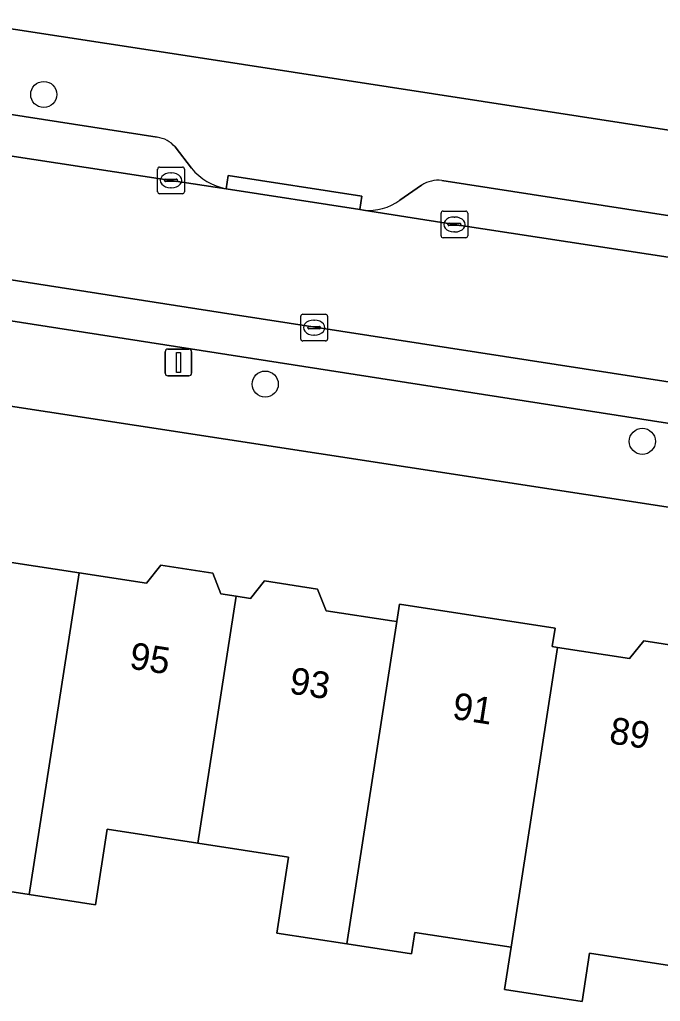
# Model space of a CAD drawing. Extents: x 161483 to 162250, y 379484 to 380833.
# Drawn here: x 161778.83 to 161802.83, y 380538.67 to 380575.46 of the extents above; entities that cross this region are included whole.
import ezdxf

# ---------------------------------------------------------------- set-up
doc = ezdxf.new("R2010")
doc.units = 0
for name, color, linetype in [('IMGEO_Boom', 7, 'Continuous'), ('IMGEO_Erf', 7, 'Continuous'), ('IMGEO_Kolk', 7, 'Continuous'), ('IMGEO_Lichtmast', 7, 'Continuous'), ('IMGEO_Pand', 7, 'Continuous'), ('IMGEO_Pand_nummerreeks', 7, 'Continuous'), ('IMGEO_Parkeervlak_open', 7, 'Continuous'), ('IMGEO_Rijbaan_lokaal_open', 7, 'Continuous'), ('IMGEO_Voetpad_open', 7, 'Continuous')]:
    doc.layers.add(name, color=color, linetype=linetype)

msp = doc.modelspace()

# ---------------------------------------------------------------- linework, layer by layer
at = {"layer": 'IMGEO_Boom'}
for centre in [(161779.734, 380572.655), (161788.03, 380561.802), (161802.157, 380559.657)]:
    msp.add_circle(centre, 0.489, dxfattribs=at)
at = {"layer": 'IMGEO_Erf'}
for points in [[(161764.673, 380611.963), (161761.717, 380591.955), (161761.171, 380592.041), (161759.209, 380578.08), (161759.686, 380578.007), (161785.522, 380574.037), (161840.43, 380565.564), (161846.266, 380603.381), (161845.162, 380605.856)], [(161830.372, 380553.007), (161763.029, 380563.349)], [(161778.528, 380555.119), (161781.058, 380554.73), (161783.583, 380554.342), (161784.123, 380555.016), (161786.071, 380554.716), (161786.372, 380553.944), (161786.939, 380553.857), (161787.48, 380553.774), (161788.001, 380554.424), (161789.992, 380554.118), (161790.307, 380553.309), (161792.776, 380552.93), (161792.961, 380552.902), (161793.063, 380553.556), (161798.888, 380552.661), (161798.781, 380551.966), (161798.984, 380551.935), (161801.674, 380551.521), (161802.206, 380552.184), (161804.218, 380551.875)], [(161803.342, 380539.993), (161800.18, 380540.479), (161799.902, 380538.672), (161796.997, 380539.119), (161797.242, 380540.7), (161793.632, 380541.255), (161793.508, 380540.458), (161791.088, 380540.83), (161788.464, 380541.233), (161788.901, 380544.081), (161785.502, 380544.603), (161782.11, 380545.124), (161781.675, 380542.292), (161779.188, 380542.674), (161776.585, 380543.074)]]:
    msp.add_lwpolyline(points, dxfattribs=at)
at = {"layer": 'IMGEO_Kolk'}
for p, q in [((161784.001, 380569.009), (161784.001, 380569.861)), ((161784.076, 380569.935), (161784.928, 380569.935)), ((161784.489, 380569.715), (161784.514, 380569.715)), ((161785.002, 380569.861), (161785.002, 380569.009)), ((161784.26, 380569.429), (161784.26, 380569.441)), ((161784.698, 380569.392), (161784.3, 380569.392)), ((161784.303, 380569.478), (161784.701, 380569.478)), ((161784.744, 380569.441), (161784.744, 380569.429)), ((161784.512, 380569.155), (161784.487, 380569.155)), ((161784.928, 380568.935), (161784.076, 380568.935)), ((161794.615, 380567.357), (161794.615, 380568.209)), ((161794.69, 380568.283), (161795.542, 380568.283)), ((161795.616, 380568.209), (161795.616, 380567.357)), ((161795.103, 380568.063), (161795.128, 380568.063)), ((161794.874, 380567.777), (161794.874, 380567.789)), ((161795.312, 380567.74), (161794.914, 380567.74)), ((161794.917, 380567.826), (161795.315, 380567.826)), ((161795.126, 380567.503), (161795.101, 380567.503)), ((161795.358, 380567.789), (161795.358, 380567.777)), ((161795.542, 380567.283), (161794.69, 380567.283)), ((161789.362, 380563.491), (161789.362, 380564.343)), ((161789.437, 380564.417), (161790.289, 380564.417)), ((161789.85, 380564.197), (161789.875, 380564.197)), ((161790.363, 380564.343), (161790.363, 380563.491)), ((161789.621, 380563.911), (161789.621, 380563.923)), ((161790.059, 380563.874), (161789.661, 380563.874)), ((161789.664, 380563.96), (161790.062, 380563.96)), ((161790.105, 380563.923), (161790.105, 380563.911)), ((161789.873, 380563.637), (161789.848, 380563.637)), ((161790.289, 380563.417), (161789.437, 380563.417))]:
    msp.add_line(p, q, dxfattribs=at)
for points in [[(161784.001, 380569.009), (161784.001, 380569.861)], [(161784.076, 380569.935), (161784.928, 380569.935)], [(161785.002, 380569.861), (161785.002, 380569.009)], [(161784.928, 380568.935), (161784.076, 380568.935)], [(161794.615, 380567.357), (161794.615, 380568.209)], [(161794.69, 380568.283), (161795.542, 380568.283)], [(161795.616, 380568.209), (161795.616, 380567.357)], [(161795.542, 380567.283), (161794.69, 380567.283)], [(161789.362, 380563.491), (161789.362, 380564.343)], [(161789.437, 380564.417), (161790.289, 380564.417)], [(161790.363, 380564.343), (161790.363, 380563.491)], [(161790.289, 380563.417), (161789.437, 380563.417)]]:
    msp.add_lwpolyline(points, dxfattribs=at)
for centre, radius, start, end in [((161784.078, 380569.859), 0.0765, 91.552, 178.448), ((161784.078, 380569.859), 0.0765, 91.552, 178.448), ((161784.926, 380569.859), 0.0765, 1.552, 88.448), ((161784.926, 380569.859), 0.0765, 1.552, 88.448), ((161784.3, 380569.438), 0.0403, 85.8775, 175.7526), ((161784.297, 380569.428), 0.0366, 178.938, 274.7102), ((161784.701, 380569.435), 0.043, 264.8664, 352.4533), ((161784.705, 380569.44), 0.0386, 1.7309, 96.639), ((161784.078, 380569.011), 0.0765, 181.552, 268.448), ((161784.078, 380569.011), 0.0765, 181.552, 268.448), ((161784.926, 380569.011), 0.0765, 271.552, 358.448), ((161784.926, 380569.011), 0.0765, 271.552, 358.448), ((161794.692, 380568.207), 0.0765, 91.552, 178.448), ((161794.692, 380568.207), 0.0765, 91.552, 178.448), ((161795.54, 380568.207), 0.0765, 1.552, 88.448), ((161795.54, 380568.207), 0.0765, 1.552, 88.448), ((161794.914, 380567.786), 0.0403, 85.8775, 175.7526), ((161794.911, 380567.776), 0.0366, 178.938, 274.7102), ((161795.315, 380567.783), 0.043, 264.8664, 352.4533), ((161795.319, 380567.788), 0.0386, 1.7309, 96.639), ((161794.692, 380567.359), 0.0765, 181.552, 268.448), ((161794.692, 380567.359), 0.0765, 181.552, 268.448), ((161795.54, 380567.359), 0.0765, 271.552, 358.448), ((161795.54, 380567.359), 0.0765, 271.552, 358.448), ((161789.439, 380564.341), 0.0765, 91.552, 178.448), ((161789.439, 380564.341), 0.0765, 91.552, 178.448), ((161790.287, 380564.341), 0.0765, 1.552, 88.448), ((161790.287, 380564.341), 0.0765, 1.552, 88.448), ((161789.661, 380563.92), 0.0403, 85.8775, 175.7526), ((161789.658, 380563.91), 0.0366, 178.938, 274.7102), ((161790.062, 380563.917), 0.043, 264.8664, 352.4533), ((161790.066, 380563.922), 0.0386, 1.7309, 96.639), ((161789.439, 380563.493), 0.0765, 181.552, 268.448), ((161789.439, 380563.493), 0.0765, 181.552, 268.448), ((161790.287, 380563.493), 0.0765, 271.552, 358.448), ((161790.287, 380563.493), 0.0765, 271.552, 358.448)]:
    msp.add_arc(centre, radius, start, end, dxfattribs=at)
for centre, major_axis, ratio, start_param, end_param in [((161784.488, 380569.435), (-0.387, 0.002), 0.722429, 4.712389, 7.853982), ((161784.513, 380569.435), (-0.39, 0.002), 0.717154, 1.570796, 4.712389), ((161795.102, 380567.783), (-0.387, 0.002), 0.722429, 4.712389, 7.853982), ((161795.127, 380567.783), (-0.39, 0.002), 0.717154, 1.570796, 4.712389), ((161789.849, 380563.917), (-0.387, 0.002), 0.722429, 4.712389, 7.853982), ((161789.874, 380563.917), (-0.39, 0.002), 0.717154, 1.570796, 4.712389)]:
    msp.add_ellipse(centre, major_axis=major_axis, ratio=ratio, start_param=start_param, end_param=end_param, dxfattribs=at)
at = {"layer": 'IMGEO_Lichtmast'}
for p, q in [((161784.381, 380563.113), (161785.171, 380563.113)), ((161785.171, 380563.113), (161784.381, 380563.113)), ((161784.281, 380562.213), (161784.281, 380563.013)), ((161784.281, 380563.013), (161784.281, 380562.213)), ((161785.271, 380563.013), (161785.271, 380562.213)), ((161785.271, 380562.213), (161785.271, 380563.013)), ((161785.171, 380562.113), (161784.381, 380562.113)), ((161784.381, 380562.113), (161785.171, 380562.113))]:
    msp.add_line(p, q, dxfattribs=at)
msp.add_lwpolyline([(161784.701, 380562.988), (161784.851, 380562.988), (161784.851, 380562.238), (161784.701, 380562.238), (161784.701, 380562.988)], dxfattribs=at)
for centre, start, end in [((161784.381, 380563.013), 90, 180), ((161784.381, 380563.013), 90, 180), ((161785.171, 380563.013), 0, 90), ((161785.171, 380563.013), 360, 90), ((161784.381, 380562.213), 180, 270), ((161784.381, 380562.213), 180, 270), ((161785.171, 380562.213), 270, 0), ((161785.171, 380562.213), 270, 0)]:
    msp.add_arc(centre, 0.1, start, end, dxfattribs=at)
at = {"layer": 'IMGEO_Pand'}
for points in [[(161773.685, 380546.454), (161773.24, 380543.588), (161776.585, 380543.074), (161779.188, 380542.674), (161781.058, 380554.73), (161778.528, 380555.119), (161778.225, 380555.896), (161776.196, 380556.208), (161775.71, 380555.602), (161775.118, 380555.693)], [(161785.502, 380544.603), (161786.939, 380553.857), (161786.372, 380553.944), (161786.071, 380554.716), (161784.123, 380555.016), (161783.583, 380554.342), (161781.058, 380554.73), (161779.188, 380542.674), (161781.675, 380542.292), (161782.11, 380545.124)], [(161792.961, 380552.902), (161792.776, 380552.93), (161790.307, 380553.309), (161789.992, 380554.118), (161788.001, 380554.424), (161787.48, 380553.774), (161786.939, 380553.857), (161785.502, 380544.603), (161788.901, 380544.081), (161788.464, 380541.233), (161791.088, 380540.83)], [(161798.984, 380551.935), (161798.781, 380551.966), (161798.888, 380552.661), (161793.063, 380553.556), (161792.961, 380552.902), (161791.088, 380540.83), (161793.508, 380540.458), (161793.632, 380541.255), (161797.242, 380540.7)], [(161805.108, 380551.033), (161804.51, 380551.125), (161804.218, 380551.875), (161802.206, 380552.184), (161801.674, 380551.521), (161798.984, 380551.935), (161797.242, 380540.7), (161796.997, 380539.119), (161799.902, 380538.672), (161800.18, 380540.479), (161803.342, 380539.993), (161803.704, 380541.985)]]:
    msp.add_lwpolyline(points, close=True, dxfattribs=at)
at = {"layer": 'IMGEO_Parkeervlak_open'}
for points in [[(161783.983, 380571.05), (161764.927, 380574.013)], [(161761.935, 380572.937), (161764.938, 380572.469), (161766.778, 380572.146), (161784.502, 380569.434), (161786.566, 380569.124)], [(161785.271, 380569.895), (161784.654, 380570.687)], [(161833.563, 380563.394), (161794.647, 380569.433)], [(161793.89, 380569.259), (161793.074, 380568.695)], [(161791.712, 380568.325), (161795.116, 380567.782), (161814.963, 380564.744), (161829.769, 380562.474), (161832.422, 380562.046), (161836.189, 380561.463)], [(161831.511, 380557.484), (161829.252, 380557.84), (161786.826, 380564.413), (161764.174, 380567.941)], [(161766.795, 380566.002), (161828.658, 380556.358)]]:
    msp.add_lwpolyline(points, dxfattribs=at)
for centre, radius, start, end in [((161783.866, 380570.032), 1.025, 39.739, 83.4357), ((161786.943, 380571.231), 2.141, 218.6201, 259.8436), ((161794.519, 380568.258), 1.182, 83.7638, 122.1259), ((161791.937, 380570.187), 1.876, 263.1019, 307.2944)]:
    msp.add_arc(centre, radius, start, end, dxfattribs=at)
at = {"layer": 'IMGEO_Rijbaan_lokaal_open'}
msp.add_lwpolyline([(161786.566, 380569.124), (161784.502, 380569.434), (161766.778, 380572.146), (161764.938, 380572.469), (161764.174, 380567.941), (161786.826, 380564.413), (161829.252, 380557.84), (161831.511, 380557.484), (161831.714, 380557.452), (161832.422, 380562.046), (161829.769, 380562.474), (161814.963, 380564.744), (161795.116, 380567.782), (161791.712, 380568.325), (161791.576, 380568.347)], close=True, dxfattribs=at)
at = {"layer": 'IMGEO_Voetpad_open'}
for points in [[(162007.859, 380539.593), (162001.608, 380540.698), (162000, 380540.965), (161989.926, 380542.639), (161963.411, 380546.705), (161933.1, 380551.357), (161926.533, 380552.341), (161923.744, 380552.759), (161920.738, 380553.21), (161887.994, 380558.235), (161850.616, 380563.993), (161845.302, 380564.812), (161842.113, 380565.304), (161840.43, 380565.564), (161785.522, 380574.037), (161759.686, 380578.007), (161759.209, 380578.08), (161755.449, 380578.66), (161754.33, 380578.833), (161724.808, 380583.386), (161711.262, 380585.528)], [(161764.927, 380574.013), (161783.983, 380571.05)], [(161784.654, 380570.687), (161785.271, 380569.895)], [(161786.566, 380569.124), (161786.642, 380569.618), (161791.652, 380568.841), (161791.576, 380568.347), (161791.712, 380568.325)], [(161794.647, 380569.433), (161833.563, 380563.394)], [(161793.074, 380568.695), (161793.89, 380569.259)], [(161828.658, 380556.358), (161766.795, 380566.002)], [(161757.677, 380564.115), (161763.029, 380563.349), (161830.372, 380553.007)]]:
    msp.add_lwpolyline(points, dxfattribs=at)
msp.add_lwpolyline([(161786.566, 380569.124), (161791.576, 380568.347), (161791.652, 380568.841), (161786.642, 380569.618)], close=True, dxfattribs=at)
for centre, radius, start, end in [((161783.866, 380570.032), 1.025, 39.739, 83.4357), ((161786.943, 380571.231), 2.141, 218.6201, 259.8436), ((161794.519, 380568.258), 1.182, 83.7638, 122.1259), ((161791.937, 380570.187), 1.876, 263.1019, 307.2944)]:
    msp.add_arc(centre, radius, start, end, dxfattribs=at)

# ---------------------------------------------------------------- texts
at = {"layer": 'IMGEO_Pand_nummerreeks'}
for s, rotation, p in [('95', 351.1476, (161782.907, 380551.15)), ('93', 351.1478, (161788.899, 380550.217)), ('91', 351.1478, (161795, 380549.266)), ('89', 351.1478, (161800.88, 380548.351))]:
    msp.add_text(s, height=1, rotation=rotation, dxfattribs=at).set_placement(p)

doc.saveas('drawing.dxf')
